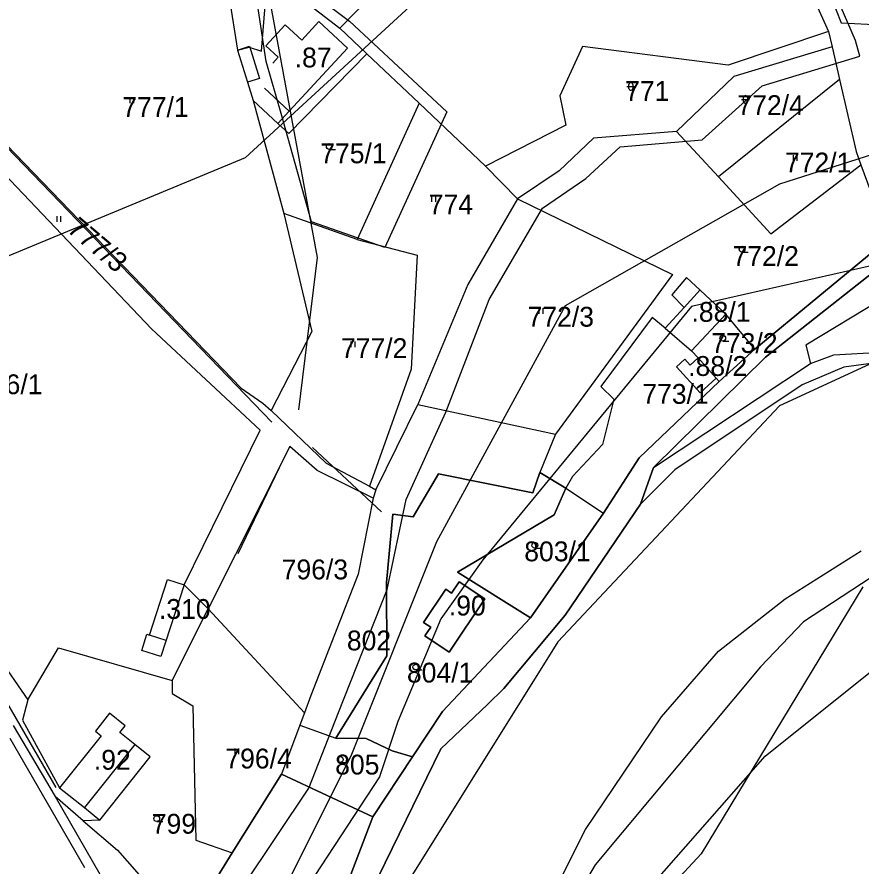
# Model space of a CAD drawing. Extents: x -564810 to -550519, y -1045831 to -1034011.
# Drawn here: x -554719.8 to -554502.8, y -1037931.5 to -1037713.3 of the extents above; entities that cross this region are included whole.
import ezdxf

# ---------------------------------------------------------------- set-up
doc = ezdxf.new("R2010")
doc.units = 0
for name, color, linetype in [('Interakční prvky', 7, 'Continuous'), ('KN stav', 7, 'Continuous'), ('Obvod KPU', 7, 'Continuous'), ('Parcelní čísla', 7, 'Continuous'), ('STG', 7, 'Continuous'), ('Vrstva 16', 7, 'Continuous'), ('Vrstva 22', 7, 'Continuous'), ('Vrstva 33', 7, 'Continuous'), ('Vrstva 4', 7, 'Continuous'), ('zamokř ploch', 7, 'Continuous')]:
    doc.layers.add(name, color=color, linetype=linetype)

msp = doc.modelspace()

# ---------------------------------------------------------------- linework, layer by layer
at = {"layer": 'Interakční prvky'}
for p, q in [((-554655.11, -1037707.8), (-554642.62, -1037775.13)), ((-554654.3, -1037817.46), (-554753.04, -1037715.05)), ((-554642.62, -1037775.13), (-554647.45, -1037814.24)), ((-554643.82, -1037823.91), (-554626.09, -1037840.44)), ((-554651.36, -1037827.06), (-554663.05, -1037851.25)), ((-554733.17, -1037871.09), (-554709.8, -1037911.32))]:
    msp.add_line(p, q, dxfattribs=at)
at = {"layer": 'KN stav'}
for p, q in [((-554667.59, -1037693.6), (-554663.14, -1037721.78)), ((-554520.09, -1037697.07), (-554511.17, -1037717.03)), ((-554514.71, -1037697.36), (-554507.92, -1037714.76)), ((-554620.39, -1037699.34), (-554636.86, -1037716.11)), ((-554657, -1037722.05), (-554655.66, -1037705.72)), ((-554651.54, -1037704.84), (-554636.86, -1037716.11)), ((-554758.37, -1037709.05), (-554662.15, -1037808.73)), ((-554685.22, -1037793.46), (-554762.4, -1037712.38)), ((-554507.92, -1037714.76), (-554495.97, -1037715.34)), ((-554636.86, -1037716.11), (-554629.85, -1037722.75)), ((-554511.17, -1037717.03), (-554537.01, -1037725.64)), ((-554511.17, -1037717.03), (-554510.27, -1037720.94)), ((-554663.14, -1037721.78), (-554660.15, -1037721.05)), ((-554663.14, -1037721.78), (-554660.55, -1037730.07)), ((-554660.15, -1037721.05), (-554657, -1037722.05)), ((-554574.43, -1037720.9), (-554580.3, -1037733.51)), ((-554537.01, -1037725.64), (-554574.43, -1037720.9)), ((-554510.27, -1037720.94), (-554535.51, -1037728.59)), ((-554510.27, -1037720.94), (-554508.34, -1037729.35)), ((-554629.85, -1037722.75), (-554649.93, -1037743.21)), ((-554629.85, -1037722.75), (-554616.46, -1037735.44)), ((-554660.55, -1037730.07), (-554659.13, -1037734.78)), ((-554535.51, -1037728.59), (-554550.24, -1037742.69)), ((-554508.34, -1037729.35), (-554539.47, -1037754.38)), ((-554508.34, -1037729.35), (-554504.09, -1037747.87)), ((-554659.13, -1037734.78), (-554651.2, -1037763.79)), ((-554652.8, -1037740.67), (-554659.13, -1037734.78)), ((-554580.3, -1037733.51), (-554578.75, -1037741.12)), ((-554616.46, -1037735.44), (-554632.39, -1037770.47)), ((-554599.4, -1037751.62), (-554616.46, -1037735.44)), ((-554649.93, -1037743.21), (-554652.8, -1037740.67)), ((-554578.75, -1037741.12), (-554599.4, -1037751.62)), ((-554550.24, -1037742.69), (-554571.59, -1037744.4)), ((-554550.24, -1037742.69), (-554539.47, -1037754.38)), ((-554571.59, -1037744.4), (-554580.44, -1037752.83)), ((-554504.09, -1037747.87), (-554502.84, -1037751.29)), ((-554599.4, -1037751.62), (-554591.18, -1037760.05)), ((-554525.98, -1037769.03), (-554502.84, -1037751.29)), ((-554502.84, -1037751.29), (-554495.86, -1037770.36)), ((-554580.44, -1037752.83), (-554591.18, -1037760.05)), ((-554539.47, -1037754.38), (-554525.98, -1037769.03)), ((-554591.18, -1037760.05), (-554603.89, -1037782.04)), ((-554591.18, -1037760.05), (-554551.29, -1037779.47)), ((-554651.2, -1037763.79), (-554644.05, -1037794.12)), ((-554632.39, -1037770.47), (-554651.2, -1037763.79)), ((-554632.39, -1037770.47), (-554616.92, -1037774.5)), ((-554530.14, -1037798.68), (-554495.86, -1037770.36)), ((-554495.86, -1037770.36), (-554530.14, -1037798.68)), ((-554494.02, -1037774.36), (-554527.35, -1037800.73)), ((-554527.35, -1037800.73), (-554494.02, -1037774.36)), ((-554616.92, -1037774.5), (-554618.45, -1037803.83)), ((-554551.29, -1037779.47), (-554581.36, -1037820.52)), ((-554547.67, -1037780.2), (-554551.44, -1037784.73)), ((-554544.2, -1037783.46), (-554547.67, -1037780.2)), ((-554603.89, -1037782.04), (-554616.78, -1037812.92)), ((-554551.44, -1037784.73), (-554548.3, -1037787.93)), ((-554537.62, -1037789.63), (-554544.2, -1037783.46)), ((-554496.57, -1037785.28), (-554517.04, -1037797.63)), ((-554548.3, -1037787.93), (-554553.2, -1037793.3)), ((-554537.62, -1037789.63), (-554546.41, -1037799.05)), ((-554530.14, -1037798.68), (-554537.62, -1037789.63)), ((-554556.49, -1037790.51), (-554569.74, -1037808.3)), ((-554553.2, -1037793.3), (-554556.49, -1037790.51)), ((-554657.31, -1037819.45), (-554685.22, -1037793.46)), ((-554553.2, -1037793.3), (-554546.41, -1037799.05)), ((-554644.05, -1037794.12), (-554654.51, -1037814.43)), ((-554517.04, -1037797.63), (-554515.78, -1037802.31)), ((-554546.41, -1037799.05), (-554544.72, -1037800.92)), ((-554539.28, -1037806.94), (-554530.14, -1037798.68)), ((-554530.14, -1037798.68), (-554539.28, -1037806.94)), ((-554515.78, -1037802.31), (-554509.82, -1037800.11)), ((-554509.82, -1037800.11), (-554486.78, -1037798.78)), ((-554527.35, -1037800.73), (-554556.21, -1037829.12)), ((-554556.21, -1037829.12), (-554527.35, -1037800.73)), ((-554556.21, -1037829.12), (-554515.78, -1037802.31)), ((-554548.15, -1037801.26), (-554550.27, -1037803.18)), ((-554546.77, -1037802.78), (-554548.15, -1037801.26)), ((-554544.72, -1037800.92), (-554546.77, -1037802.78)), ((-554544.72, -1037800.92), (-554540.03, -1037806.11)), ((-554488.97, -1037800.91), (-554507.25, -1037803.26)), ((-554618.45, -1037803.83), (-554629.21, -1037833.91)), ((-554550.27, -1037803.18), (-554544.21, -1037809.88)), ((-554507.25, -1037803.26), (-554517.96, -1037807.83)), ((-554559.86, -1037826.56), (-554539.28, -1037806.94)), ((-554539.28, -1037806.94), (-554559.86, -1037826.56)), ((-554544.21, -1037809.88), (-554540.03, -1037806.11)), ((-554540.03, -1037806.11), (-554539.28, -1037806.94)), ((-554662.15, -1037808.73), (-554656.58, -1037812.51)), ((-554569.74, -1037808.3), (-554566.41, -1037811.55)), ((-554517.96, -1037807.83), (-554550.69, -1037829.68)), ((-554656.58, -1037812.51), (-554654.51, -1037814.43)), ((-554627.54, -1037834.79), (-554616.78, -1037812.92)), ((-554616.78, -1037812.92), (-554581.36, -1037820.52)), ((-554566.41, -1037811.55), (-554569.33, -1037823.18)), ((-554654.51, -1037814.43), (-554640.3, -1037828)), ((-554676.86, -1037859.24), (-554657.31, -1037819.45)), ((-554581.36, -1037820.52), (-554585.42, -1037830.37)), ((-554649.7, -1037823.67), (-554670.65, -1037865.43)), ((-554642.64, -1037829.82), (-554649.7, -1037823.67)), ((-554569.33, -1037823.18), (-554576.98, -1037831.4)), ((-554569.05, -1037840.82), (-554559.86, -1037826.56)), ((-554559.86, -1037826.56), (-554569.05, -1037840.82)), ((-554640.3, -1037828), (-554629.21, -1037833.91)), ((-554628.29, -1037836.97), (-554642.64, -1037829.82)), ((-554611.42, -1037830.69), (-554617.98, -1037841.74)), ((-554617.98, -1037841.74), (-554611.42, -1037830.69)), ((-554587.21, -1037835.62), (-554611.42, -1037830.69)), ((-554611.42, -1037830.69), (-554587.21, -1037835.62)), ((-554585.42, -1037830.37), (-554587.21, -1037835.62)), ((-554587.21, -1037835.62), (-554585.42, -1037830.37)), ((-554585.42, -1037830.37), (-554578.7, -1037834.41)), ((-554578.7, -1037834.41), (-554585.42, -1037830.37)), ((-554556.21, -1037829.12), (-554559.55, -1037838.47)), ((-554559.55, -1037838.47), (-554556.21, -1037829.12)), ((-554550.69, -1037829.68), (-554559.55, -1037838.47)), ((-554576.98, -1037831.4), (-554578.7, -1037834.41)), ((-554629.21, -1037833.91), (-554627.54, -1037834.79)), ((-554627.54, -1037834.79), (-554628.29, -1037836.97)), ((-554578.7, -1037834.41), (-554581.73, -1037841.25)), ((-554581.73, -1037841.25), (-554578.7, -1037834.41)), ((-554578.7, -1037834.41), (-554569.05, -1037840.82)), ((-554628.29, -1037836.97), (-554632.08, -1037856.46)), ((-554559.55, -1037838.47), (-554578.91, -1037867.01)), ((-554578.91, -1037867.01), (-554559.55, -1037838.47)), ((-554623.22, -1037841.1), (-554624.86, -1037858.62)), ((-554624.86, -1037858.62), (-554623.22, -1037841.1)), ((-554617.98, -1037841.74), (-554623.22, -1037841.1)), ((-554623.22, -1037841.1), (-554617.98, -1037841.74)), ((-554581.73, -1037841.25), (-554606.61, -1037855.95)), ((-554606.61, -1037855.95), (-554581.73, -1037841.25)), ((-554587.83, -1037867.71), (-554569.05, -1037840.82)), ((-554569.05, -1037840.82), (-554587.83, -1037867.71)), ((-554522.29, -1037862.81), (-554502.81, -1037850.48)), ((-554632.08, -1037856.46), (-554644.26, -1037887.67)), ((-554606.61, -1037855.95), (-554587.83, -1037867.71)), ((-554587.83, -1037867.71), (-554606.61, -1037855.95)), ((-554685.75, -1037872.18), (-554681.14, -1037857.86)), ((-554676.86, -1037859.24), (-554682.81, -1037877.7)), ((-554681.14, -1037857.86), (-554676.87, -1037859.23)), ((-554676.87, -1037859.23), (-554676.86, -1037859.24)), ((-554670.65, -1037865.43), (-554676.86, -1037859.24)), ((-554624.86, -1037858.62), (-554624.73, -1037877.51)), ((-554624.73, -1037877.51), (-554624.86, -1037858.62)), ((-554606.14, -1037858.44), (-554608.09, -1037861.36)), ((-554608.09, -1037861.36), (-554606.14, -1037858.44)), ((-554599.56, -1037862.82), (-554606.14, -1037858.44)), ((-554606.14, -1037858.44), (-554599.56, -1037862.82)), ((-554609.6, -1037860.36), (-554615.28, -1037868.9)), ((-554615.28, -1037868.9), (-554609.6, -1037860.36)), ((-554608.09, -1037861.36), (-554609.6, -1037860.36)), ((-554609.6, -1037860.36), (-554608.09, -1037861.36)), ((-554502.34, -1037859.76), (-554543.94, -1037928.38)), ((-554608.69, -1037876.55), (-554599.56, -1037862.82)), ((-554599.56, -1037862.82), (-554608.69, -1037876.55)), ((-554539.51, -1037876.29), (-554522.29, -1037862.81)), ((-554679.92, -1037883.82), (-554670.65, -1037865.43)), ((-554670.65, -1037865.43), (-554645.92, -1037892.12)), ((-554731.99, -1037867.19), (-554717.08, -1037888.82)), ((-554610.4, -1037891.77), (-554587.83, -1037867.71)), ((-554587.83, -1037867.71), (-554610.4, -1037891.77)), ((-554578.91, -1037867.01), (-554594.68, -1037885.89)), ((-554594.68, -1037885.89), (-554578.91, -1037867.01)), ((-554615.28, -1037868.9), (-554613.45, -1037870.12)), ((-554613.45, -1037870.12), (-554615.28, -1037868.9)), ((-554613.45, -1037870.12), (-554614.96, -1037872.38)), ((-554614.96, -1037872.38), (-554613.45, -1037870.12)), ((-554687.76, -1037876.1), (-554686.43, -1037871.96)), ((-554686.43, -1037871.96), (-554685.75, -1037872.18)), ((-554614.96, -1037872.38), (-554608.69, -1037876.55)), ((-554608.69, -1037876.55), (-554614.96, -1037872.38)), ((-554717.08, -1037888.82), (-554709.18, -1037875.43)), ((-554709.18, -1037875.43), (-554679.92, -1037883.82)), ((-554682.81, -1037877.7), (-554687.76, -1037876.1)), ((-554554.14, -1037893.17), (-554539.51, -1037876.29)), ((-554624.73, -1037877.51), (-554637.87, -1037898.63)), ((-554637.87, -1037898.63), (-554624.73, -1037877.51)), ((-554679.92, -1037883.82), (-554679.93, -1037887.21)), ((-554679.93, -1037887.21), (-554674.65, -1037890.31)), ((-554644.26, -1037887.67), (-554645.92, -1037892.12)), ((-554594.68, -1037885.89), (-554598.88, -1037889.97)), ((-554598.88, -1037889.97), (-554594.68, -1037885.89)), ((-554717.08, -1037888.82), (-554718.39, -1037894.06)), ((-554598.88, -1037889.97), (-554610.87, -1037901.38)), ((-554610.87, -1037901.38), (-554598.88, -1037889.97)), ((-554674.65, -1037890.31), (-554673.82, -1037924.85)), ((-554645.92, -1037892.12), (-554647.1, -1037895.28)), ((-554618.14, -1037903.47), (-554610.4, -1037891.77)), ((-554610.4, -1037891.77), (-554618.14, -1037903.47)), ((-554718.39, -1037894.06), (-554708.87, -1037911.45)), ((-554696.06, -1037892.27), (-554699.68, -1037896.82)), ((-554692.03, -1037895.48), (-554696.06, -1037892.27)), ((-554573.64, -1037922.12), (-554554.14, -1037893.17)), ((-554720.77, -1037895.39), (-554710.02, -1037913.66)), ((-554693.4, -1037897.21), (-554692.03, -1037895.48)), ((-554647.1, -1037895.28), (-554651.82, -1037907.92)), ((-554647.1, -1037895.28), (-554637.87, -1037898.63)), ((-554702.39, -1037931.98), (-554721.57, -1037898.73)), ((-554698.17, -1037898.02), (-554708.87, -1037911.45)), ((-554699.68, -1037896.82), (-554698.17, -1037898.02)), ((-554689.57, -1037900.27), (-554693.4, -1037897.21)), ((-554637.87, -1037898.63), (-554630.03, -1037898.72)), ((-554630.03, -1037898.72), (-554637.87, -1037898.63)), ((-554630.03, -1037898.72), (-554623.35, -1037901.93)), ((-554623.35, -1037901.93), (-554630.03, -1037898.72)), ((-554685.57, -1037903.46), (-554689.57, -1037900.27)), ((-554610.87, -1037901.38), (-554626.99, -1037934.43)), ((-554626.99, -1037934.43), (-554610.87, -1037901.38)), ((-554623.35, -1037901.93), (-554618.14, -1037903.47)), ((-554618.14, -1037903.47), (-554623.35, -1037901.93)), ((-554698.52, -1037919.7), (-554685.57, -1037903.46)), ((-554628.34, -1037918.87), (-554618.14, -1037903.47)), ((-554618.14, -1037903.47), (-554628.34, -1037918.87)), ((-554664.48, -1037928.17), (-554651.82, -1037907.92)), ((-554651.82, -1037907.92), (-554664.48, -1037928.17)), ((-554651.82, -1037907.92), (-554628.34, -1037918.87)), ((-554628.34, -1037918.87), (-554651.82, -1037907.92)), ((-554708.87, -1037911.45), (-554702.51, -1037916.52)), ((-554710.02, -1037913.66), (-554698.57, -1037933.58)), ((-554702.78, -1037919.88), (-554710.02, -1037913.66)), ((-554702.51, -1037916.52), (-554698.52, -1037919.7)), ((-554698.52, -1037919.7), (-554702.78, -1037919.88)), ((-554702.78, -1037919.88), (-554693.96, -1037927.45)), ((-554641.41, -1037952.87), (-554628.34, -1037918.87)), ((-554628.34, -1037918.87), (-554641.41, -1037952.87)), ((-554589.78, -1037953.87), (-554573.64, -1037922.12)), ((-554673.82, -1037924.85), (-554664.48, -1037928.17)), ((-554693.96, -1037927.45), (-554676.46, -1037947.33)), ((-554664.48, -1037928.17), (-554676.46, -1037947.33)), ((-554676.46, -1037947.33), (-554664.48, -1037928.17)), ((-554543.94, -1037928.38), (-554564.62, -1037950.67))]:
    msp.add_line(p, q, dxfattribs=at)
at = {"layer": 'Obvod KPU'}
for p, q in [((-554655.75, -1037724.68), (-554659.57, -1037699.74)), ((-554504.21, -1037719.36), (-554512.91, -1037699.45)), ((-554645.87, -1037705.67), (-554634.32, -1037714.31)), ((-554634.32, -1037714.31), (-554609.34, -1037737.65)), ((-554503.14, -1037723.31), (-554504.21, -1037719.36)), ((-554528.22, -1037731), (-554503.14, -1037723.31)), ((-554651.93, -1037738.08), (-554655.75, -1037724.68)), ((-554543.65, -1037744.89), (-554528.22, -1037731)), ((-554644.13, -1037765.9), (-554651.93, -1037738.08)), ((-554609.34, -1037737.65), (-554625.26, -1037772.55)), ((-554564.77, -1037746.69), (-554543.65, -1037744.89)), ((-554573.59, -1037754.79), (-554564.77, -1037746.69)), ((-554584.74, -1037762.42), (-554573.59, -1037754.79)), ((-554598.45, -1037785.86), (-554584.74, -1037762.42)), ((-554625.26, -1037772.55), (-554644.13, -1037765.9)), ((-554609.57, -1037814.85), (-554598.45, -1037785.86)), ((-554619.81, -1037837.33), (-554609.57, -1037814.85)), ((-554624.63, -1037860.46), (-554619.81, -1037837.33)), ((-554494.07, -1037853.28), (-554517.59, -1037868.76)), ((-554637.17, -1037892.08), (-554624.63, -1037860.46)), ((-554517.59, -1037868.76), (-554528.71, -1037880.28)), ((-554528.71, -1037880.28), (-554571.15, -1037931.2)), ((-554644.76, -1037911.53), (-554637.17, -1037892.08)), ((-554670.64, -1037950.11), (-554644.76, -1037911.53)), ((-554571.15, -1037931.2), (-554592.96, -1037967.76))]:
    msp.add_line(p, q, dxfattribs=at)
at = {"layer": 'STG'}
for points in [[(-553755.9, -1037388.76), (-553770.59, -1037447.57), (-553770.59, -1037486.16), (-553811.01, -1037524.75), (-553882.66, -1037574.36), (-553954.3, -1037625.81), (-553980.02, -1037635), (-554031.46, -1037658.89), (-554167.41, -1037688.29), (-554299.68, -1037714.02), (-554404.39, -1037728.72), (-554477.88, -1037741.58), (-554523.8, -1037756.28), (-554578.92, -1037787.52), (-554611.99, -1037848.16), (-554634.03, -1037903.29), (-554661.59, -1037958.42), (-554678.12, -1037969.44), (-554718.54, -1038002.52), (-554762.63, -1038019.06), (-554880.2, -1038048.46), (-554951.85, -1038055.81), (-555038.19, -1038074.19)], [(-554869.18, -1038103.59), (-554792.02, -1038088.89), (-554702, -1038061.32), (-554637.7, -1038026.41), (-554593.61, -1037978.63), (-554527.48, -1037903.29), (-554454, -1037844.49), (-554369.49, -1037815.08), (-554308.86, -1037802.22), (-554193.13, -1037767.31), (-554149.04, -1037743.42)], [(-554281.31, -1037763.63), (-554336.42, -1037765.47), (-554408.07, -1037782.01), (-554476.04, -1037791.2), (-554523.8, -1037813.25), (-554580.75, -1037873.89), (-554626.68, -1037947.39), (-554683.63, -1038006.19), (-554731.4, -1038033.76), (-554836.11, -1038068.67), (-554916.94, -1038087.05), (-554988.59, -1038101.75)]]:
    msp.add_lwpolyline(points, dxfattribs=at)
at = {"layer": 'Vrstva 16'}
msp.add_lwpolyline([(-553156.59, -1036068.23), (-553271.19, -1036329.95), (-553326.01, -1036402.23), (-553438.12, -1036581.7), (-553500.41, -1036678.91), (-553537.78, -1036773.63), (-553654.88, -1036898.25), (-553794.4, -1036983), (-553946.38, -1037072.73), (-554030.85, -1037138.79), (-554140.47, -1037236), (-554172.86, -1037275.88), (-554409.55, -1037435.4), (-554469.35, -1037482.76), (-554516.68, -1037530.12), (-554559.04, -1037579.97), (-554569, -1037664.72), (-554661.19, -1037749.47), (-554907.84, -1037851.66), (-555066.31, -1037953.36)], dxfattribs=at)
at = {"layer": 'Vrstva 33'}
msp.add_lwpolyline([(-554261.77, -1037746.39), (-554296.42, -1037751.76), (-554320.89, -1037753.34), (-554366.27, -1037763.61), (-554413.43, -1037774.27), (-554445.39, -1037775.85), (-554484.46, -1037776.64), (-554501.03, -1037777.43), (-554546.41, -1037787.69), (-554600.07, -1037852.83), (-554610.85, -1037867.95), (-554621.9, -1037894.4), (-554626.64, -1037908.61), (-554649.92, -1037944.14)], dxfattribs=at)
at = {"layer": 'Vrstva 4'}
for p, q in [((-554655.85, -1037720.66), (-554650.85, -1037715.28)), ((-554650.85, -1037715.28), (-554646.61, -1037719.22)), ((-554646.61, -1037719.22), (-554642.19, -1037714.47)), ((-554642.19, -1037714.47), (-554634.81, -1037721.33)), ((-554663.14, -1037721.78), (-554660.06, -1037720.81)), ((-554660.06, -1037720.81), (-554657.47, -1037729.1)), ((-554652.64, -1037723.64), (-554655.85, -1037720.66)), ((-554634.81, -1037721.33), (-554649.85, -1037737.49)), ((-554654.06, -1037725.17), (-554652.64, -1037723.64)), ((-554657.47, -1037729.1), (-554660.55, -1037730.07)), ((-554649.85, -1037737.49), (-554656.18, -1037731.6)), ((-554649.85, -1037737.49), (-554652.8, -1037740.67)), ((-554548.3, -1037787.93), (-554544.2, -1037783.45)), ((-554681.48, -1037873.55), (-554685.75, -1037872.18)), ((-554689.57, -1037900.27), (-554702.51, -1037916.51))]:
    msp.add_line(p, q, dxfattribs=at)
at = {"layer": 'zamokř ploch'}
for p, q in [((-554562.51, -1037731.62), (-554562.51, -1037730.62)), ((-554561.51, -1037730.62), (-554561.51, -1037731.62)), ((-554563.01, -1037731.12), (-554561.01, -1037731.12)), ((-554690.85, -1037733.93), (-554690.85, -1037735.43)), ((-554689.85, -1037733.93), (-554689.85, -1037735.43)), ((-554533.54, -1037734.47), (-554531.54, -1037734.47)), ((-554533.04, -1037734.97), (-554533.04, -1037733.97)), ((-554532.04, -1037733.97), (-554532.04, -1037734.97)), ((-554639.53, -1037747.32), (-554637.93, -1037747.32)), ((-554520.29, -1037748.76), (-554520.29, -1037750.26)), ((-554519.29, -1037748.76), (-554519.29, -1037750.26)), ((-554613.25, -1037759.31), (-554613.25, -1037760.81)), ((-554612.25, -1037759.31), (-554612.25, -1037760.81)), ((-554709.61, -1037764.44), (-554709.61, -1037765.94)), ((-554708.61, -1037764.44), (-554708.61, -1037765.94)), ((-554533.41, -1037773.7), (-554531.81, -1037773.7)), ((-554585.67, -1037788.1), (-554585.67, -1037789.6)), ((-554584.67, -1037788.1), (-554584.67, -1037789.6)), ((-554634, -1037796.66), (-554634, -1037798.16)), ((-554633, -1037796.66), (-554633, -1037798.16)), ((-554538.38, -1037796.58), (-554536.78, -1037796.58)), ((-554586.71, -1037849.82), (-554585.11, -1037849.82)), ((-554617.28, -1037881.13), (-554615.68, -1037881.13)), ((-554663.85, -1037901.3), (-554663.85, -1037902.8)), ((-554662.85, -1037901.3), (-554662.85, -1037902.8)), ((-554636.71, -1037904.91), (-554635.11, -1037904.91)), ((-554683.91, -1037920.09), (-554682.31, -1037920.09))]:
    msp.add_line(p, q, dxfattribs=at)
for centre in [(-554639.53, -1037746.56), (-554533.41, -1037772.95), (-554538.38, -1037795.83), (-554586.71, -1037849.07), (-554617.28, -1037880.38), (-554636.71, -1037904.16), (-554683.91, -1037919.34)]:
    msp.add_circle(centre, 0.75, dxfattribs=at)
for centre, start, end in [((-554562.01, -1037730.62), 0, 180), ((-554562.01, -1037731.62), 180, 0), ((-554532.54, -1037733.97), 0, 180), ((-554532.54, -1037734.97), 180, 0)]:
    msp.add_arc(centre, 0.5, start, end, dxfattribs=at)

# ---------------------------------------------------------------- texts
at = {"layer": 'Parcelní čísla'}
for s, p in [('771', (-554563.48, -1037734.85)), ('777/1', (-554692.75, -1037738.96)), ('772/4', (-554534.6, -1037738.48)), ('775/1', (-554641.86, -1037750.87)), ('772/1', (-554522.38, -1037753.24)), ('774', (-554613.96, -1037764.01)), ('772/2', (-554535.87, -1037777.28)), ('772/3', (-554588.55, -1037792.88)), ('777/2', (-554636.53, -1037800.96)), ('773/2', (-554541.35, -1037799.63)), ('796/1', (-554730.34, -1037810.24)), ('773/1', (-554559.05, -1037812.71)), ('803/1', (-554589.4, -1037853.19)), ('796/3', (-554651.77, -1037857.83)), ('802', (-554635.01, -1037876.09)), ('804/1', (-554619.57, -1037884.36)), ('796/4', (-554666.25, -1037906.45)), ('805', (-554638.02, -1037908)), ('799', (-554685.17, -1037923.21))]:
    msp.add_text(s, height=5.1, dxfattribs=at).set_placement(p)
msp.add_text('777/3', height=5.1, rotation=319.7417, dxfattribs=at).set_placement((-554707.23, -1037768.24))
at = {"layer": 'Vrstva 22'}
for s, p in [('.87', (-554648.43, -1037726.23)), ('.88/1', (-554546.41, -1037791.63)), ('.88/2', (-554547.26, -1037805.54)), ('.310', (-554683.32, -1037868)), ('.90', (-554608.79, -1037867.12)), ('.92', (-554700.06, -1037906.76))]:
    msp.add_text(s, height=5.1, dxfattribs=at).set_placement(p)

doc.saveas('drawing.dxf')
